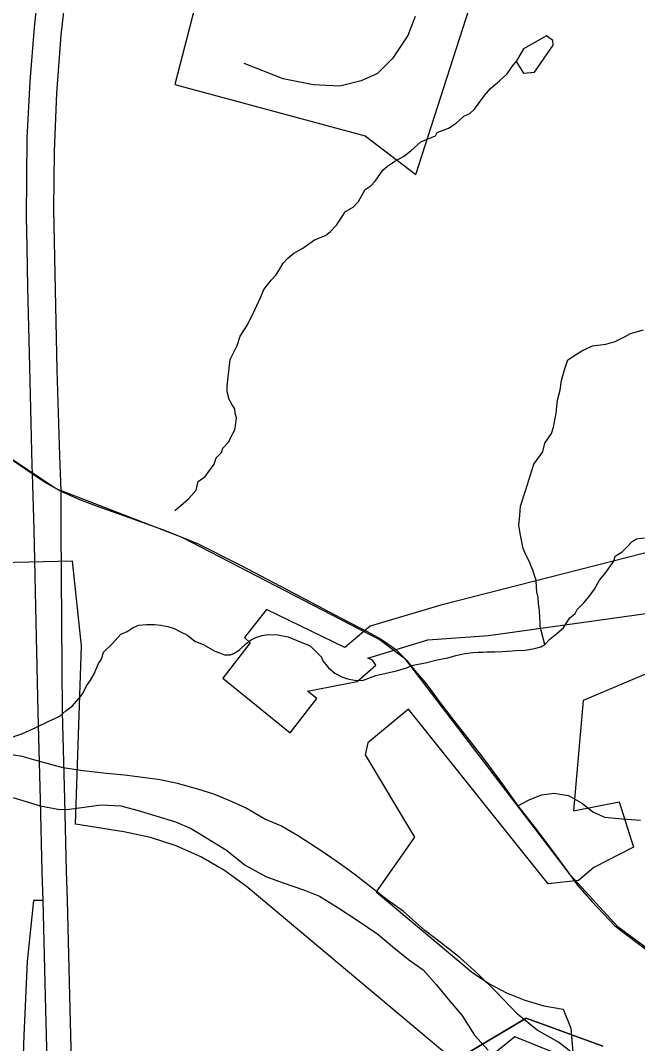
# Model space of a CAD drawing. Extents: x 44.2 to 78.2, y 4.5 to 26.5.
# Drawn here: x 50.702 to 51.106, y 21.155 to 21.825 of the extents above; entities that cross this region are included whole.
import ezdxf

# ---------------------------------------------------------------- set-up
doc = ezdxf.new("R2010")
doc.units = 0
for name, color, linetype in [('GM_X_Corporation', 7, 'Continuous'), ('GM_X_Interchange_Ramps', 7, 'Continuous'), ('GM_X_Interstate_Route', 7, 'Continuous'), ('GM_X_Major_River', 7, 'Continuous'), ('GM_X_Minor_Lake', 7, 'Continuous'), ('GM_X_Minor_River', 7, 'Continuous'), ('GM_X_Rail_Line', 7, 'Continuous'), ('GM_X_Township_Road', 7, 'Continuous'), ('GM_X_US_Route', 7, 'Continuous')]:
    doc.layers.add(name, color=color, linetype=linetype)

msp = doc.modelspace()

# ---------------------------------------------------------------- linework, layer by layer
at = {"layer": 'GM_X_Corporation'}
for points in [[(50.83734, 21.91608), (50.80309, 21.7833), (50.92758, 21.74964), (50.96086, 21.72437), (51.0348, 21.95451)], [(51.4542, 21.56396), (50.97735, 21.44206), (50.93087, 21.42839), (50.91441, 21.41429), (50.86305, 21.43927), (50.84873, 21.42094), (50.85244, 21.41736), (50.83437, 21.39422), (50.87852, 21.35846), (50.89601, 21.38085), (50.88989, 21.38581), (50.92248, 21.39214), (50.93463, 21.40275), (50.93246, 21.40594), (50.92954, 21.40739), (50.9688, 21.41935), (51.00842, 21.42212), (51.11636, 21.43729)], [(51.11288, 21.39756), (51.07047, 21.37955), (51.06414, 21.30724), (51.09402, 21.31321), (51.10333, 21.28341), (51.0774, 21.27007), (51.06737, 21.26165), (51.04752, 21.25949), (50.95597, 21.37396), (50.92952, 21.35177), (50.9276, 21.34405), (50.96003, 21.29008), (50.93495, 21.25426), (50.99719, 21.20203), (50.99795, 21.20145), (51.00871, 21.19418), (51.02017, 21.18808), (51.0322, 21.18321), (51.04469, 21.17962), (51.05747, 21.17735), (51.06228, 21.16479), (51.06412, 21.14376), (51.02577, 21.15926), (50.99602, 21.13517), (50.85108, 21.25681), (50.84994, 21.25775), (50.83555, 21.26819), (50.82016, 21.27708), (50.80391, 21.28431), (50.78701, 21.2898), (50.76962, 21.2935), (50.7379, 21.29852), (50.74199, 21.41549), (50.73598, 21.47094), (50.68857, 21.46985)]]:
    msp.add_lwpolyline(points, dxfattribs=at)
at = {"layer": 'GM_X_Interchange_Ramps'}
msp.add_lwpolyline([(50.71663, 21.24845), (50.71049, 21.24844), (50.70629, 21.20849), (50.70419, 21.16013), (50.70314, 21.12754), (50.70314, 21.10231), (50.70342, 21.0922), (50.70419, 21.06551), (50.70476, 21.05215)], dxfattribs=at)
at = {"layer": 'GM_X_Interstate_Route'}
for points in [[(50.72909, 21.93984), (50.72764, 21.93293), (50.72176, 21.90161), (50.71441, 21.85375), (50.71092, 21.8205), (50.70807, 21.78523), (50.70605, 21.74803), (50.70569, 21.69632), (50.70604, 21.67681)], [(50.73355, 21.86162), (50.72838, 21.8156), (50.7256, 21.77763), (50.72401, 21.73936), (50.72361, 21.70179), (50.7247, 21.64861), (50.72579, 21.59602), (50.72756, 21.54022), (50.72827, 21.51682), (50.72838, 21.49205), (50.72878, 21.43111), (50.72926, 21.37219), (50.73069, 21.31488), (50.73191, 21.2677), (50.73257, 21.24877), (50.73406, 21.186), (50.73571, 21.11822)], [(50.70604, 21.67681), (50.70651, 21.65012), (50.7078, 21.59823), (50.7089, 21.55184), (50.70946, 21.53353)], [(50.70946, 21.53353), (50.70961, 21.52844), (50.71066, 21.49174), (50.71223, 21.42081), (50.71243, 21.41164)], [(50.71243, 21.41164), (50.71333, 21.37188), (50.71476, 21.31456), (50.71597, 21.26739), (50.71663, 21.24845)], [(50.71663, 21.24845), (50.71812, 21.18569), (50.71978, 21.1179)]]:
    msp.add_lwpolyline(points, dxfattribs=at)
at = {"layer": 'GM_X_Major_River'}
for points in [[(51.06437, 21.14785), (51.05429, 21.15567), (51.04042, 21.16356), (51.02737, 21.1741), (51.01363, 21.18845), (51.00137, 21.2005), (50.98983, 21.211), (50.97677, 21.22116), (50.96669, 21.22897), (50.95253, 21.24144), (50.94207, 21.24888), (50.93125, 21.25747), (50.92117, 21.26528), (50.91145, 21.27233), (50.90024, 21.28017), (50.88339, 21.29116), (50.87252, 21.29747), (50.86199, 21.30187), (50.84924, 21.30936), (50.83872, 21.31414), (50.82856, 21.31815), (50.818, 21.32141), (50.80479, 21.3251), (50.79346, 21.32762), (50.78362, 21.32896), (50.76999, 21.33077), (50.75825, 21.33177), (50.7431, 21.3336), (50.72985, 21.33539), (50.71363, 21.33991), (50.70306, 21.34279), (50.69209, 21.34454)], [(50.61514, 21.33243), (50.62613, 21.33144), (50.63899, 21.32928), (50.64846, 21.32832), (50.66242, 21.32461), (50.67262, 21.32212), (50.68659, 21.31879), (50.70131, 21.31468), (50.71489, 21.3106), (50.72774, 21.30806), (50.73397, 21.30828)], [(50.73397, 21.30828), (50.75476, 21.3113), (50.76765, 21.31066), (50.78048, 21.30697), (50.79067, 21.3041), (50.80349, 21.30003), (50.81364, 21.29564), (50.82338, 21.28973), (50.83687, 21.28147), (50.84918, 21.27171), (50.86268, 21.2642), (50.87398, 21.26017), (50.88792, 21.25532), (50.8977, 21.25131), (50.91044, 21.24344), (50.92242, 21.23559), (50.93588, 21.22657), (50.94558, 21.21838), (50.95602, 21.2098), (50.96574, 21.20313), (50.97426, 21.19345), (50.98202, 21.18378), (50.9909, 21.17333), (50.99935, 21.16022), (51.00825, 21.15053)]]:
    msp.add_lwpolyline(points, dxfattribs=at)
at = {"layer": 'GM_X_Minor_Lake'}
msp.add_lwpolyline([(51.02662, 21.79833), (51.03145, 21.79076), (51.03869, 21.79137), (51.05083, 21.80898), (51.05051, 21.81202), (51.04639, 21.81515), (51.0314, 21.80672), (51.02662, 21.79833)], dxfattribs=at)
at = {"layer": 'GM_X_Minor_River'}
for points in [[(50.80305, 21.50412), (50.80693, 21.50743), (50.81198, 21.51185), (50.81706, 21.51741), (50.81834, 21.52307), (50.82298, 21.52636), (50.82889, 21.53455), (50.83013, 21.53869), (50.83363, 21.54201), (50.83447, 21.54503), (50.83837, 21.5491), (50.83958, 21.55172), (50.84237, 21.55696), (50.84281, 21.5596), (50.84333, 21.5649), (50.84265, 21.56795), (50.84234, 21.57062), (50.8405, 21.57332), (50.83869, 21.57678), (50.8373, 21.58175), (50.8374, 21.58554), (50.83793, 21.5916), (50.83936, 21.60294), (50.84377, 21.61231), (50.84582, 21.61832), (50.85057, 21.62578), (50.85538, 21.63552), (50.85939, 21.64414), (50.86142, 21.64902), (50.86612, 21.65497), (50.86925, 21.6583), (50.87162, 21.66203), (50.874, 21.66614), (50.87713, 21.66947), (50.88101, 21.67278), (50.88679, 21.67605), (50.89452, 21.68153), (50.90181, 21.68438), (50.90492, 21.68695), (50.90882, 21.69103), (50.91474, 21.69997), (50.91975, 21.70288), (50.92327, 21.70658), (50.92764, 21.71443), (50.93151, 21.71699), (50.93424, 21.71995), (50.93936, 21.72702), (50.94247, 21.72998), (50.94749, 21.73326), (50.95288, 21.73615), (50.95753, 21.73982), (50.96414, 21.74572), (50.97373, 21.74964), (50.97493, 21.75189), (50.98222, 21.75473), (50.98724, 21.75801), (50.99229, 21.76243), (50.99613, 21.76423), (50.99925, 21.76718), (51.00593, 21.77611), (51.00984, 21.78056), (51.01567, 21.78572), (51.02072, 21.79014), (51.02388, 21.79499), (51.02662, 21.79833)], [(51.04542, 21.41622), (51.04299, 21.42539), (51.0423, 21.42806), (51.04236, 21.43034), (51.04208, 21.43414), (51.0418, 21.43832), (51.04116, 21.44289), (51.04089, 21.44707), (51.04022, 21.45088), (51.03992, 21.45392), (51.03966, 21.45848), (51.0386, 21.46154), (51.03754, 21.46498), (51.0361, 21.46806), (51.0354, 21.47035), (51.03286, 21.47497), (51.03107, 21.47919), (51.02939, 21.48796), (51.02842, 21.49443), (51.02896, 21.50087), (51.02949, 21.50692), (51.03279, 21.51708), (51.03817, 21.53439), (51.04407, 21.54258), (51.04535, 21.54824), (51.04969, 21.55457), (51.05093, 21.55871), (51.05222, 21.56437), (51.05268, 21.56777), (51.05318, 21.57231), (51.05367, 21.57647), (51.05535, 21.58288), (51.05627, 21.5893), (51.05795, 21.59571), (51.06041, 21.60285), (51.06967, 21.60868), (51.07659, 21.61191), (51.08536, 21.6132), (51.09148, 21.61493), (51.09802, 21.61818), (51.10149, 21.61998), (51.10991, 21.62242)], [(51.04542, 21.41622), (51.04893, 21.41992), (51.0532, 21.4236), (51.05748, 21.42728), (51.06144, 21.43363), (51.06531, 21.43657), (51.06652, 21.43919), (51.07081, 21.44363), (51.07433, 21.44771), (51.07787, 21.45255), (51.08106, 21.45853), (51.08458, 21.46261), (51.09049, 21.47081), (51.09133, 21.4742), (51.09596, 21.47711), (51.09908, 21.48007), (51.10259, 21.48377), (51.10529, 21.48559), (51.11063, 21.48621)], [(50.69328, 21.35449), (50.70285, 21.35765), (50.71208, 21.36196), (50.72016, 21.36593), (50.72438, 21.36771), (50.72784, 21.36952), (50.73173, 21.37283), (50.73599, 21.37613), (50.73872, 21.3791), (50.74147, 21.38244), (50.74304, 21.38467), (50.74505, 21.38879), (50.74781, 21.39289), (50.75019, 21.39701), (50.75302, 21.40376), (50.7546, 21.406), (50.75542, 21.40825), (50.75625, 21.41126), (50.76209, 21.4168), (50.76757, 21.42311), (50.77179, 21.42489), (50.77565, 21.42745), (50.77949, 21.42886), (50.78444, 21.42949), (50.78975, 21.42935), (50.79392, 21.42887), (50.79845, 21.42799), (50.8026, 21.42674), (50.8071, 21.42435), (50.81123, 21.42234), (50.81606, 21.41842), (50.82208, 21.41599), (50.8292, 21.41201), (50.8322, 21.41079), (50.83559, 21.40957), (50.83939, 21.40947), (50.84207, 21.41054), (50.84556, 21.4131), (50.84945, 21.41679), (50.85293, 21.41936), (50.85601, 21.42079), (50.86022, 21.4222), (50.86442, 21.42285), (50.87049, 21.42269), (50.87729, 21.42137), (50.88519, 21.41813), (50.8912, 21.4157), (50.89343, 21.41375), (50.89898, 21.40791), (50.90006, 21.4056), (50.90374, 21.40096), (50.90783, 21.39744), (50.91232, 21.39504), (50.91609, 21.39381), (50.92063, 21.39293), (50.92594, 21.39279), (50.93476, 21.39597), (50.94813, 21.39904), (50.9554, 21.40112), (50.9581, 21.40257), (50.96802, 21.40459), (50.9749, 21.4063), (50.98177, 21.40764), (50.98713, 21.40902), (50.99286, 21.41039), (50.99819, 21.411), (51.00162, 21.41129), (51.00465, 21.41121), (51.00732, 21.41153), (51.01263, 21.41139), (51.01758, 21.41164), (51.02062, 21.41194), (51.02405, 21.41223), (51.02824, 21.4125), (51.03127, 21.41242), (51.03509, 21.41307), (51.03852, 21.41374), (51.04273, 21.41477), (51.04542, 21.41622)]]:
    msp.add_lwpolyline(points, dxfattribs=at)
at = {"layer": 'GM_X_Rail_Line'}
for points in [[(51.29185, 21.08383), (51.09313, 21.23125), (51.06249, 21.265), (50.95439, 21.40652), (50.93682, 21.41951), (50.80784, 21.48644), (50.72535, 21.51824), (50.69265, 21.54006), (50.56238, 21.63213), (50.42746, 21.75571), (50.37657, 21.79579), (50.31114, 21.83259), (50.22976, 21.86486), (49.72176, 22.06319), (49.70518, 22.06505), (49.47577, 22.02697), (49.39783, 22.00234), (49.29163, 21.93729), (49.27607, 21.90161), (49.25836, 21.85106), (49.20223, 21.70581), (49.17232, 21.65276), (49.1425, 21.61997), (49.11668, 21.59791)], [(50.99049, 21.14609), (51.03313, 21.17143), (51.08329, 21.15303)], [(51.08329, 21.15303), (51.03313, 21.17143), (50.99049, 21.14609)]]:
    msp.add_lwpolyline(points, dxfattribs=at)
at = {"layer": 'GM_X_Township_Road'}
for points in [[(50.96054, 21.82776), (50.95554, 21.81529), (50.94558, 21.80019), (50.93567, 21.79041), (50.92505, 21.78555), (50.91103, 21.78224), (50.89363, 21.78311), (50.874, 21.78703), (50.84836, 21.79706)], [(51.02768, 21.31055), (51.03513, 21.31453), (51.04308, 21.31767), (51.05136, 21.31883), (51.0608, 21.31733), (51.07007, 21.31204), (51.07685, 21.30658), (51.08108, 21.30464)], [(51.08108, 21.30464), (51.08447, 21.3031), (51.09622, 21.3021), (51.10798, 21.30128)]]:
    msp.add_lwpolyline(points, dxfattribs=at)
at = {"layer": 'GM_X_US_Route'}
for points in [[(50.46064, 21.72706), (50.47436, 21.71455), (50.49668, 21.69412), (50.52542, 21.66783), (50.5465, 21.64847), (50.56107, 21.63533), (50.57738, 21.62209), (50.60153, 21.60461), (50.63239, 21.58236), (50.66467, 21.55982), (50.69026, 21.54165), (50.70961, 21.52844), (50.71832, 21.52249), (50.72827, 21.51682), (50.74069, 21.5113), (50.75463, 21.50612), (50.77016, 21.50057), (50.79487, 21.49163), (50.81744, 21.48268), (50.84599, 21.46834), (50.88106, 21.45001), (50.91145, 21.43383), (50.92368, 21.42747)], [(50.92368, 21.42747), (50.92892, 21.42474), (50.93815, 21.41977), (50.94752, 21.41324), (50.9549, 21.40585), (50.95551, 21.40509)], [(50.95551, 21.40509), (50.96101, 21.39819), (50.96169, 21.39741)], [(50.96169, 21.39741), (50.96783, 21.39038), (50.97677, 21.37817), (50.98616, 21.36592)], [(50.98616, 21.36592), (50.99026, 21.36056), (51.00361, 21.34366), (51.01642, 21.3266), (51.02768, 21.31055), (51.0396, 21.29532), (51.05218, 21.27877), (51.06326, 21.26341)], [(51.06326, 21.26341), (51.06675, 21.25856), (51.07635, 21.24764), (51.09126, 21.23191), (51.10649, 21.22032), (51.12221, 21.20873), (51.14572, 21.19201), (51.18645, 21.16254), (51.21972, 21.13722), (51.25234, 21.11139), (51.29009, 21.08325), (51.31161, 21.06321), (51.31856, 21.05427), (51.32419, 21.045), (51.32916, 21.03441), (51.3333, 21.02), (51.33429, 21.00146), (51.33462, 20.97679), (51.33658, 20.95529), (51.3367, 20.95432)]]:
    msp.add_lwpolyline(points, dxfattribs=at)

doc.saveas('drawing.dxf')
